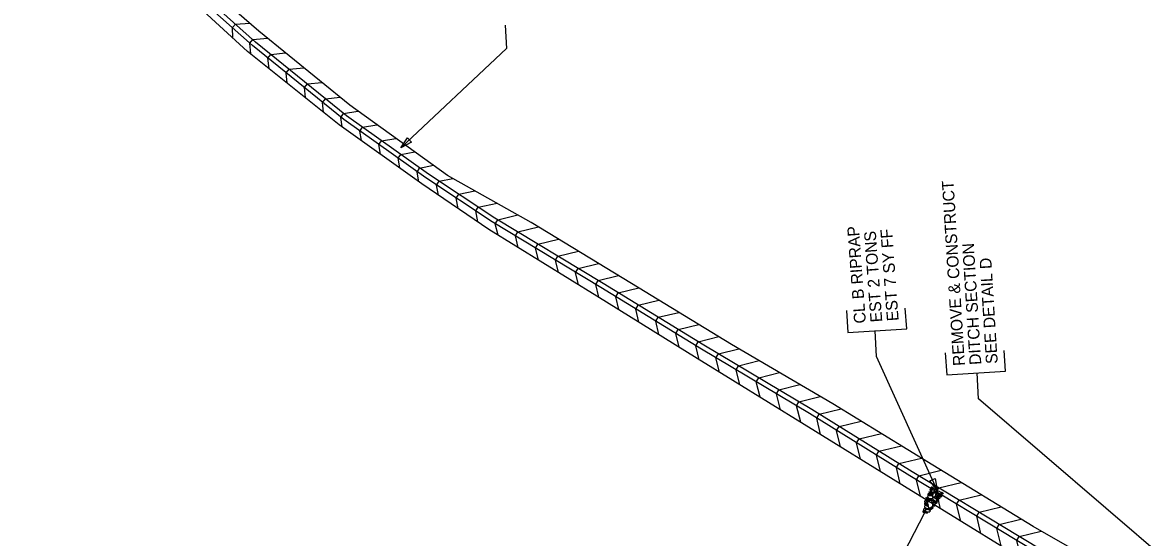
# Model space of a CAD drawing. Extents: x 2384780 to 2405861, y 547869 to 573706.
# Drawn here: x 2396252.4 to 2396731.7, y 553915.5 to 554135.1 of the extents above; entities that cross this region are included whole.
import ezdxf

# ---------------------------------------------------------------- set-up
doc = ezdxf.new("R2010")
doc.units = 0
for name, color, linetype in [('Breaklines', 7, 'Continuous'), ('Old_Level_5', 7, 'Continuous'), ('Sheet Plan CELL', 7, 'Continuous')]:
    doc.layers.add(name, color=color, linetype=linetype)

# ---------------------------------------------------------------- blocks, each defined once
blk = doc.blocks.new('RIPRAP')
at = {"layer": 'Breaklines'}
for points in [[(-0.002, -0.00625), (-0.00625, -0.00775), (-0.016, -0.0125), (-0.02, -0.00675), (-0.02, -0.003), (-0.008, 0.00275), (-0.002, -0.00025), (-0.002, -0.00625)], [(0.01825, -0.00325), (0.01375, -0.005), (0.00325, -0.00975), (0.00025, -0.00375), (0, 0), (0.01125, 0.005), (0.018, 0.00275), (0.01825, -0.00325)], [(-0.0485, -0.08525), (-0.0425, -0.0835), (-0.03275, -0.0825), (-0.0305, -0.08925), (-0.03175, -0.0945), (-0.0445, -0.09325), (-0.049, -0.089), (-0.0485, -0.08525)], [(-0.046, -0.1025), (-0.04025, -0.098), (-0.02675, -0.09375), (-0.02, -0.09975), (-0.02, -0.10575), (-0.03625, -0.11225), (-0.044, -0.1085), (-0.046, -0.1025)], [(-0.03675, -0.07275), (-0.04075, -0.06825), (-0.04325, -0.0585), (-0.0395, -0.054), (-0.035, -0.054), (-0.031, -0.0665), (-0.033, -0.0705), (-0.03675, -0.07275)], [(-0.0305, -0.05975), (-0.035, -0.05625), (-0.0375, -0.0465), (-0.033, -0.042), (-0.02925, -0.042), (-0.02475, -0.05375), (-0.02675, -0.05825), (-0.0305, -0.05975)], [(-0.00025, -0.11525), (-0.0145, -0.10575), (-0.0355, -0.078), (-0.0255, -0.056), (-0.00975, -0.051), (0.01725, -0.08475), (0.01525, -0.10425), (0.002, -0.11775)], [(-0.0345, -0.0215), (-0.0265, -0.01775), (-0.007, -0.01125), (0.00375, -0.02075), (0.003, -0.0315), (-0.02075, -0.03775), (-0.03225, -0.032), (-0.0345, -0.024)], [(-0.0275, -0.0395), (-0.023, -0.03925), (-0.014, -0.039), (-0.0115, -0.045), (-0.0115, -0.04875), (-0.0235, -0.049), (-0.0295, -0.04475), (-0.0275, -0.0395)], [(-0.0095, -0.039), (0.00025, -0.0365), (0.0205, -0.036), (0.02775, -0.0495), (0.024, -0.05775), (-0.00075, -0.05675), (-0.009, -0.0485), (-0.0095, -0.039)], [(0.009, -0.07425), (0.0045, -0.07075), (0.00225, -0.061), (0.00625, -0.05625), (0.01, -0.057), (0.01425, -0.06825), (0.01275, -0.072), (0.009, -0.07425)], [(0.012, -0.0355), (0.00825, -0.0295), (0.0035, -0.01775), (0.01025, -0.00925), (0.01825, -0.009), (0.0225, -0.027), (0.01875, -0.033), (0.012, -0.0355)], [(0.01975, -0.07925), (0.01525, -0.07475), (0.01375, -0.06525), (0.01725, -0.0605), (0.02175, -0.0605), (0.02575, -0.07325), (0.0235, -0.077), (0.01975, -0.07925)], [(0.02025, -0.07975), (0.02825, -0.07725), (0.04025, -0.077), (0.045, -0.08725), (0.042, -0.0935), (0.02475, -0.092), (0.02025, -0.0855), (0.02025, -0.07975)], [(0.03125, -0.0765), (0.0265, -0.073), (0.02425, -0.06325), (0.0285, -0.0585), (0.03225, -0.05925), (0.03625, -0.0705), (0.035, -0.07425), (0.03125, -0.0765)], [(-0.06725, -0.1915), (-0.06125, -0.18975), (-0.0515, -0.18875), (-0.04925, -0.1955), (-0.0505, -0.20075), (-0.06325, -0.1995), (-0.06775, -0.19525), (-0.06725, -0.1915)], [(-0.061, -0.17925), (-0.055, -0.17725), (-0.04525, -0.17625), (-0.043, -0.183), (-0.04425, -0.18825), (-0.057, -0.187), (-0.0615, -0.18275), (-0.061, -0.17925)], [(-0.04975, -0.14825), (-0.05425, -0.14475), (-0.05675, -0.135), (-0.05225, -0.1305), (-0.0485, -0.1305), (-0.04375, -0.14225), (-0.046, -0.14675), (-0.04975, -0.14825)], [(-0.04975, -0.17575), (-0.05375, -0.1705), (-0.05675, -0.16075), (-0.05225, -0.157), (-0.04875, -0.157), (-0.04375, -0.169), (-0.046, -0.1735), (-0.04975, -0.17575)], [(-0.046, -0.12775), (-0.0505, -0.12425), (-0.053, -0.1145), (-0.0485, -0.11), (-0.04475, -0.11), (-0.04, -0.12175), (-0.04225, -0.12625), (-0.046, -0.12775)], [(-0.032, -0.15425), (-0.03625, -0.15575), (-0.046, -0.158), (-0.0505, -0.15375), (-0.05075, -0.15075), (-0.041, -0.146), (-0.035, -0.14825), (-0.03275, -0.152)], [(-0.04275, -0.12825), (-0.03225, -0.126), (-0.012, -0.1275), (-0.00575, -0.1395), (-0.009, -0.15), (-0.033, -0.1485), (-0.04375, -0.13875), (-0.04275, -0.12825)], [(-0.0355, -0.17625), (-0.037, -0.1725), (-0.04125, -0.16275), (-0.03525, -0.158), (-0.0315, -0.158), (-0.02675, -0.17075), (-0.031, -0.174), (-0.0355, -0.17625)], [(-0.023, -0.1195), (-0.02725, -0.12175), (-0.037, -0.126), (-0.041, -0.1195), (-0.041, -0.11625), (-0.029, -0.1115), (-0.02525, -0.1135), (-0.023, -0.1195)], [(-0.012, -0.187), (-0.01875, -0.19075), (-0.033, -0.1935), (-0.039, -0.1875), (-0.039, -0.1815), (-0.02275, -0.17675), (-0.01525, -0.17875), (-0.012, -0.187)], [(-0.0215, -0.16975), (-0.02625, -0.1655), (-0.0285, -0.15575), (-0.024, -0.15125), (-0.02025, -0.15175), (-0.01625, -0.163), (-0.01775, -0.1675), (-0.0215, -0.16975)], [(-0.01575, -0.1245), (-0.02025, -0.12125), (-0.022, -0.11125), (-0.0185, -0.10675), (-0.014, -0.10675), (-0.00975, -0.1185), (-0.012, -0.123), (-0.01575, -0.1245)], [(0.00075, -0.15075), (0.0045, -0.15875), (0.011, -0.179), (0.0015, -0.18875), (-0.009, -0.189), (-0.01475, -0.16525), (-0.012, -0.153), (-0.0015, -0.1515)], [(-0.00575, -0.118), (0.00025, -0.1155), (0.0085, -0.1175), (0.0125, -0.12425), (0.01025, -0.128), (-0.00175, -0.12825), (-0.00575, -0.12175), (-0.00575, -0.118)], [(0.04, -0.14075), (0.03075, -0.14625), (0.009, -0.15575), (-0.004, -0.14175), (-0.00425, -0.132), (0.024, -0.123), (0.03825, -0.1285), (0.0425, -0.1405)], [(0.00625, -0.2035), (0.00175, -0.19975), (-0.001, -0.19), (0.0035, -0.1855), (0.00725, -0.1855), (0.012, -0.1975), (0.01, -0.202), (0.00625, -0.2035)], [(0.01625, -0.174), (0.0125, -0.17075), (0.009, -0.16), (0.0135, -0.1555), (0.01725, -0.15625), (0.022, -0.168), (0.02075, -0.17175), (0.01625, -0.174)], [(0.026, -0.18075), (0.03225, -0.18875), (0.03875, -0.20825), (0.02925, -0.219), (0.01875, -0.21675), (0.012, -0.193), (0.01575, -0.184), (0.026, -0.17925)], [(0.0225, -0.12), (0.0185, -0.11625), (0.01675, -0.10675), (0.0205, -0.102), (0.025, -0.102), (0.0285, -0.114), (0.02625, -0.11775), (0.0225, -0.12)], [(0.0205, -0.15575), (0.0265, -0.15325), (0.03475, -0.15525), (0.03875, -0.162), (0.0365, -0.16575), (0.0245, -0.166), (0.0205, -0.1595), (0.0205, -0.15575)], [(0.04925, -0.17425), (0.044, -0.17875), (0.03525, -0.1805), (0.02975, -0.177), (0.0295, -0.171), (0.0415, -0.16925), (0.0475, -0.1705), (0.04925, -0.17425)], [(0.048, -0.1195), (0.04425, -0.12325), (0.036, -0.12575), (0.03, -0.122), (0.02975, -0.1155), (0.04175, -0.11375), (0.04775, -0.11575), (0.048, -0.1195)], [(0.03775, -0.114), (0.03325, -0.11025), (0.031, -0.1005), (0.035, -0.096), (0.03875, -0.09675), (0.043, -0.10775), (0.0415, -0.1115), (0.03775, -0.114)], [(0.0335, -0.189), (0.0395, -0.18675), (0.04775, -0.18875), (0.0515, -0.1955), (0.04925, -0.19925), (0.03725, -0.1995), (0.0335, -0.19275), (0.0335, -0.189)], [(0.043, -0.162), (0.03825, -0.1585), (0.036, -0.14875), (0.04, -0.144), (0.04375, -0.14475), (0.048, -0.15575), (0.04675, -0.1595), (0.043, -0.162)], [(-0.064, -0.2115), (-0.058, -0.20975), (-0.04825, -0.20875), (-0.046, -0.2155), (-0.04725, -0.22075), (-0.06, -0.2195), (-0.0645, -0.21525), (-0.064, -0.2115)], [(-0.05075, -0.19675), (-0.0405, -0.195), (-0.021, -0.194), (-0.01375, -0.208), (-0.018, -0.21775), (-0.042, -0.21675), (-0.0505, -0.20725), (-0.05075, -0.19675)], [(-0.0115, -0.204), (-0.00425, -0.2025), (0.0085, -0.20225), (0.01275, -0.21275), (0.01125, -0.2185), (-0.0075, -0.21675), (-0.01225, -0.21075), (-0.0115, -0.204)], [(0.04325, -0.22375), (0.0385, -0.22025), (0.03625, -0.2105), (0.0405, -0.20575), (0.04425, -0.2065), (0.0485, -0.2175), (0.047, -0.22125), (0.04325, -0.22375)]]:
    blk.add_lwpolyline(points, dxfattribs=at)

msp = doc.modelspace()

# ---------------------------------------------------------------- linework, layer by layer
at = {"layer": 'Breaklines'}
for p, q in [((2396616.31962, 553992.66722), (2396615.6331, 554003.59652)), ((2396659.77432, 553974.64252), (2396659.09239, 553985.65224)), ((2396768.3935, 553881.2145), (2396659.77432, 553974.64252)), ((2396585.4265, 553826.80975), (2396636.8845, 553926.1435))]:
    msp.add_line(p, q, dxfattribs=at)
for points in [[(2396603.47168, 554012.26317), (2396604.08193, 554002.84742), (2396629.10893, 554004.47042), (2396628.53618, 554013.29642)], [(2396645.54894, 553994.22927), (2396646.15919, 553984.81352), (2396671.18619, 553986.43652), (2396670.61344, 553995.26252)]]:
    msp.add_lwpolyline(points, dxfattribs=at)
at = {"layer": 'Old_Level_5'}
for p, q in [((2396458.045, 554133.87975), (2396458.67175, 554123.8995)), ((2396413.5885, 554081.55), (2396458.67175, 554123.8995)), ((2396642.168, 553935.61325), (2396616.31962, 553992.66722))]:
    msp.add_line(p, q, dxfattribs=at)
for points in [[(2396418.08875, 554084.06225), (2396413.5885, 554081.55), (2396416.377, 554085.8845)], [(2396641.31877, 553940.69671), (2396642.168, 553935.61325), (2396639.02651, 553939.69895)]]:
    msp.add_lwpolyline(points, close=True, dxfattribs=at)
at = {"layer": 'Sheet Plan CELL'}
for points in [[(2396718.874, 553888.3475), (2396675.9795, 553914.18075), (2396630.41075, 553941.8245), (2396587.73, 553968.283), (2396541.69525, 553995.725), (2396498.7765, 554022.00225), (2396452.53, 554050.00125), (2396424.23825, 554068.7855), (2396389.24475, 554093.6695), (2396350.42125, 554125.209), (2396319.424, 554152.87625), (2396284.85175, 554189.03925), (2396252.58825, 554227.26125)], [(2396719.90575, 553890.06075), (2396677.014, 553915.89225), (2396631.45625, 553943.5295), (2396588.769, 553969.992), (2396542.7295, 553997.43675), (2396499.8165, 554023.7105), (2396453.6015, 554051.6905), (2396425.37125, 554070.434), (2396390.456, 554095.26225), (2396351.7185, 554126.732), (2396320.815, 554154.3155), (2396286.34025, 554190.3765), (2396254.1165, 554228.55125)], [(2396747.7975, 553883.12575), (2396682.9405, 553920.16575), (2396640.2955, 553946.33125), (2396597.636, 553972.47125), (2396554.4945, 553997.75925), (2396511.80025, 554023.83725), (2396469.05, 554049.817), (2396433.51125, 554069.87325), (2396391.86925, 554099.74225), (2396353.1395, 554131.3655), (2396323.79275, 554156.776), (2396295.818, 554185.57875), (2396257.28225, 554228.34875)], [(2396715.97025, 553882.879), (2396673.41925, 553909.3595), (2396628.14825, 553937.28025), (2396585.4615, 553963.7275), (2396539.877, 553991.82025), (2396497.12, 554018.445), (2396451.1375, 554046.79425), (2396422.52775, 554066.289), (2396387.34, 554091.4555), (2396348.30225, 554122.74625), (2396317.4255, 554151.09225), (2396282.9745, 554187.3625), (2396252.375, 554224.73875)], [(2396342.03375, 554128.501), (2396341.783, 554132.91925), (2396341.783, 554132.91925), (2396341.783, 554132.91925), (2396343.11675, 554134.4135), (2396349.21925, 554134.75975)], [(2396349.66825, 554121.65125), (2396349.197, 554126.2035), (2396349.197, 554126.2035), (2396349.197, 554126.2035), (2396350.45975, 554127.758), (2396356.759, 554128.41025)], [(2396357.4215, 554115.43675), (2396356.95975, 554119.89725), (2396356.95975, 554119.89725), (2396356.95975, 554119.89725), (2396358.2225, 554121.45175), (2396364.48675, 554122.10025)], [(2396365.17475, 554109.222), (2396364.7225, 554113.591), (2396364.7225, 554113.591), (2396364.7225, 554113.591), (2396365.98525, 554115.1455), (2396372.21475, 554115.7905)], [(2396372.92775, 554103.0075), (2396372.485, 554107.28475), (2396372.485, 554107.28475), (2396372.485, 554107.28475), (2396373.748, 554108.83925), (2396379.94275, 554109.4805)], [(2396380.681, 554096.793), (2396380.24775, 554100.9785), (2396380.24775, 554100.9785), (2396380.24775, 554100.9785), (2396381.51075, 554102.533), (2396387.6705, 554103.1705)], [(2396388.6345, 554090.52975), (2396387.94875, 554094.591), (2396387.94875, 554094.591), (2396387.94875, 554094.591), (2396389.1095, 554096.22325), (2396395.31475, 554097.271)], [(2396396.79175, 554084.69575), (2396396.0995, 554088.795), (2396396.0995, 554088.795), (2396396.0995, 554088.795), (2396397.26025, 554090.42725), (2396403.4085, 554091.46525)], [(2396404.94875, 554078.8615), (2396404.25025, 554082.999), (2396404.25025, 554082.999), (2396404.25025, 554082.999), (2396405.411, 554084.63125), (2396411.5025, 554085.65975)], [(2396413.106, 554073.0275), (2396412.401, 554077.203), (2396412.401, 554077.203), (2396412.401, 554077.203), (2396413.56175, 554078.83525), (2396419.5965, 554079.854)], [(2396421.30225, 554067.1655), (2396420.46975, 554071.2875), (2396420.46975, 554071.2875), (2396420.46975, 554071.2875), (2396421.5775, 554072.956), (2396427.53575, 554074.15925)], [(2396429.67825, 554061.4165), (2396428.802, 554065.7555), (2396428.802, 554065.7555), (2396428.802, 554065.7555), (2396429.90975, 554067.424), (2396435.75825, 554068.60525)], [(2396438.04425, 554055.716), (2396437.134, 554060.22325), (2396437.134, 554060.22325), (2396437.134, 554060.22325), (2396438.24175, 554061.89175), (2396445.17325, 554063.29175)], [(2396446.41075, 554050.01525), (2396445.46625, 554054.69125), (2396445.46625, 554054.69125), (2396445.46625, 554054.69125), (2396446.574, 554056.35975), (2396454.5885, 554057.97825)], [(2396455.014, 554044.40425), (2396453.83225, 554049.21275), (2396453.83225, 554049.21275), (2396453.83225, 554049.21275), (2396454.8695, 554050.926), (2396463.379, 554053.0175)], [(2396463.59725, 554039.1125), (2396462.388, 554044.033), (2396462.388, 554044.033), (2396462.388, 554044.033), (2396463.42525, 554045.74625), (2396472.19975, 554047.90275)], [(2396472.18025, 554033.821), (2396470.9435, 554038.85325), (2396470.9435, 554038.85325), (2396470.9435, 554038.85325), (2396471.98075, 554040.5665), (2396480.7325, 554042.7175)], [(2396480.7635, 554028.52925), (2396479.49925, 554033.67325), (2396479.49925, 554033.67325), (2396479.49925, 554033.67325), (2396480.5365, 554035.3865), (2396489.2655, 554037.53175)], [(2396489.3465, 554023.2375), (2396488.05475, 554028.4935), (2396488.05475, 554028.4935), (2396488.05475, 554028.4935), (2396489.092, 554030.20675), (2396497.79825, 554032.3465)], [(2396497.9085, 554017.954), (2396496.617, 554023.3245), (2396496.617, 554023.3245), (2396496.617, 554023.3245), (2396497.66275, 554025.0325), (2396506.3825, 554027.12975)], [(2396506.46325, 554012.627), (2396505.1465, 554018.102), (2396505.1465, 554018.102), (2396505.1465, 554018.102), (2396506.19225, 554019.81025), (2396514.9465, 554021.9155)], [(2396515.01825, 554007.29975), (2396513.67625, 554012.87975), (2396513.67625, 554012.87975), (2396513.67625, 554012.87975), (2396514.722, 554014.58775), (2396523.4905, 554016.69675)], [(2396523.57325, 554001.97275), (2396522.206, 554007.6575), (2396522.206, 554007.6575), (2396522.206, 554007.6575), (2396523.25175, 554009.3655), (2396532.035, 554011.47775)], [(2396532.128, 553996.6455), (2396530.73575, 554002.435), (2396530.73575, 554002.435), (2396530.73575, 554002.435), (2396531.7815, 554004.143), (2396540.579, 554006.259)], [(2396540.73975, 553991.2885), (2396539.248, 553997.18375), (2396539.248, 553997.18375), (2396539.248, 553997.18375), (2396540.2735, 553998.90425), (2396549.00325, 554001.11325)], [(2396549.3825, 553985.96225), (2396547.83875, 553992.06275), (2396547.83875, 553992.06275), (2396547.83875, 553992.06275), (2396548.86425, 553993.783), (2396557.535, 553995.977)], [(2396558.02525, 553980.636), (2396556.42975, 553986.9415), (2396556.42975, 553986.9415), (2396556.42975, 553986.9415), (2396557.45525, 553988.662), (2396566.22775, 553990.88175)], [(2396566.668, 553975.3095), (2396565.0205, 553981.8205), (2396565.0205, 553981.8205), (2396565.0205, 553981.8205), (2396566.046, 553983.54075), (2396574.92025, 553985.78625)], [(2396575.31075, 553969.98325), (2396573.61125, 553976.69925), (2396573.61125, 553976.69925), (2396573.61125, 553976.69925), (2396574.63675, 553978.41975), (2396583.613, 553980.691)], [(2396583.95375, 553964.65675), (2396582.20225, 553971.57825), (2396582.20225, 553971.57825), (2396582.20225, 553971.57825), (2396583.22775, 553973.2985), (2396592.30575, 553975.59575)], [(2396592.397, 553959.4305), (2396590.76075, 553966.404), (2396590.76075, 553966.404), (2396590.76075, 553966.404), (2396591.816, 553968.10625), (2396601.1755, 553970.30225)], [(2396600.89675, 553954.16425), (2396599.2615, 553961.1345), (2396599.2615, 553961.1345), (2396599.2615, 553961.1345), (2396600.31675, 553962.83675), (2396609.74775, 553965.04975)], [(2396609.39675, 553948.898), (2396607.762, 553955.86475), (2396607.762, 553955.86475), (2396607.762, 553955.86475), (2396608.81725, 553957.567), (2396618.32025, 553959.79675)], [(2396617.89625, 553943.632), (2396616.2625, 553950.59525), (2396616.2625, 553950.59525), (2396616.2625, 553950.59525), (2396617.31775, 553952.2975), (2396626.89275, 553954.544)], [(2396626.396, 553938.366), (2396624.763, 553945.3255), (2396624.763, 553945.3255), (2396624.763, 553945.3255), (2396625.81825, 553947.02775), (2396635.465, 553949.29125)], [(2396635.00175, 553933.05325), (2396633.2805, 553940.0835), (2396633.2805, 553940.0835), (2396633.2805, 553940.0835), (2396634.3195, 553941.79575), (2396643.8745, 553944.13525)], [(2396643.57775, 553927.764), (2396641.83175, 553934.89625), (2396641.83175, 553934.89625), (2396641.83175, 553934.89625), (2396642.8705, 553936.6085), (2396652.3565, 553938.931)], [(2396652.15375, 553922.475), (2396650.38275, 553929.70875), (2396650.38275, 553929.70875), (2396650.38275, 553929.70875), (2396651.4215, 553931.421), (2396660.8385, 553933.72675)], [(2396660.72975, 553917.18575), (2396658.93375, 553924.5215), (2396658.93375, 553924.5215), (2396658.93375, 553924.5215), (2396659.9725, 553926.23375), (2396669.3205, 553928.5225)], [(2396669.30575, 553911.8965), (2396667.48475, 553919.334), (2396667.48475, 553919.334), (2396667.48475, 553919.334), (2396668.5235, 553921.04625), (2396677.8025, 553923.31825)], [(2396677.91925, 553906.559), (2396676.03575, 553914.14675), (2396676.03575, 553914.14675), (2396676.03575, 553914.14675), (2396677.069, 553915.8625), (2396686.41375, 553918.18225)]]:
    msp.add_lwpolyline(points, dxfattribs=at)

# ---------------------------------------------------------------- block references
at = {"layer": 'Old_Level_5', "xscale": 50, "yscale": 50, "rotation": 152.82288843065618}
msp.add_blockref('RIPRAP', (2396636.8845, 553926.1435), dxfattribs=at)

# ---------------------------------------------------------------- texts
at = {"layer": 'Breaklines'}
for s, rotation, p in [('REMOVE & CONSTRUCT', 93.5443167, (2396653.94802, 553988.80296)), ('CL B RIPRAP', 94.1715389, (2396611.75666, 554006.91035)), ('EST 2 TONS ', 94.1715389, (2396618.73791, 554007.41935)), ('EST 7 SY FF', 94.1715389, (2396625.71941, 554007.92885)), ('DITCH SECTION', 93.5443167, (2396660.93477, 553989.23546)), ('SEE DETAIL D', 93.5443167, (2396667.92127, 553989.66821))]:
    msp.add_text(s, height=4.9999995, rotation=rotation, dxfattribs=at).set_placement(p)

doc.saveas('drawing.dxf')
